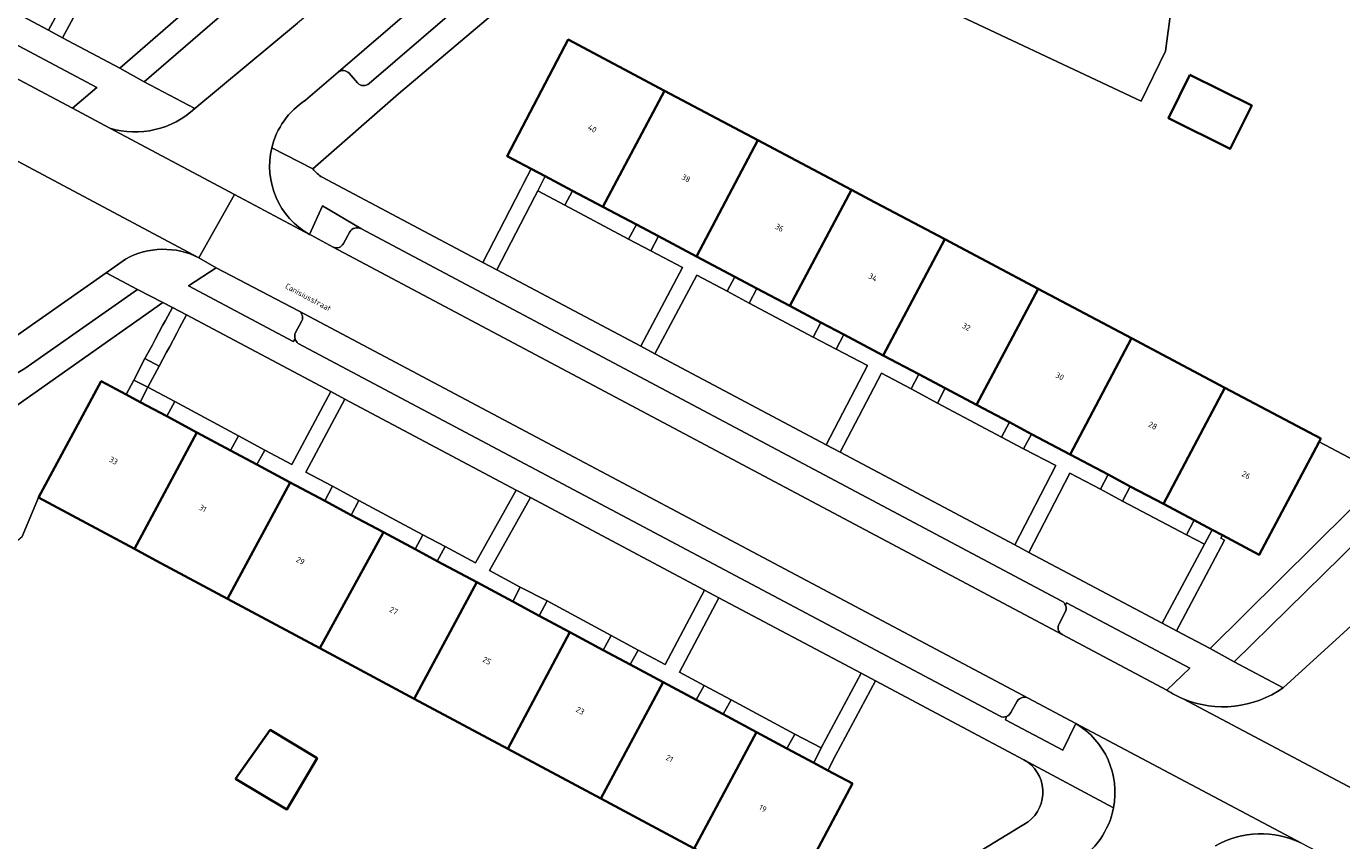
# Model space of a CAD drawing. Header units: metres. Extents: x 197700 to 204338, y 317132 to 325229.
# Tile 565 of 656: x 202543 to 202624, y 318663 to 318713. Entities that reach past the tile are written whole.
import ezdxf
from ezdxf.enums import TextEntityAlignment as Align

# ---------------------------------------------------------------- set-up
doc = ezdxf.new("R2010")
doc.units = ezdxf.units.M
for name, color, linetype, lineweight in [('B-WE-GR-BEPLANTING_CULTUUR_BODEMBEDEKKER-GV', 90, 'Continuous', 18), ('B-WE-GR-BEPLANTING_CULTUUR_HEESTERS-GV', 90, 'Continuous', 18), ('B-WE-GR-BEPLANTING_CULTUUR_ROOS-GV', 90, 'Continuous', 18), ('B-WE-OG-BEBOUWING-GV', 7, 'Continuous', 35), ('B-WE-OG-BEBOUWING-T18', 10, 'Continuous', 18), ('B-WE-OG-TERREIN_CULTUURSCHEIDING-GV', 7, 'Continuous', 18), ('B-WE-OG-TERREIN_ERF-GV', 7, 'Continuous', 18), ('B-WE-OG-TOPOGRAFIE-T18', 10, 'Continuous', 18), ('B-WE-VH-VERHARDING_ASFALT-GV', 252, 'Continuous', 18), ('B-WE-VH-VERHARDING_GESLOTEN-GV', 252, 'Continuous', 18), ('B-WE-VH-VERHARDING_OPEN-GV', 252, 'Continuous', 18), ('B-WE-VH-VERHARDING_STRAATBAKSTEEN-GV', 252, 'Continuous', 18), ('B-WE-VH-VERHARDING_TEGEL-GV', 252, 'Continuous', 18)]:
    doc.layers.add(name, color=color, linetype=linetype, lineweight=lineweight)
doc.styles.add('NLCS-ISO-M200-T18', font='NLCS-ISO.ttf', dxfattribs={"height": 0.36})

msp = doc.modelspace()

# ---------------------------------------------------------------- linework, layer by layer
at = {"layer": 'B-WE-GR-BEPLANTING_CULTUUR_BODEMBEDEKKER-GV'}
for points in [[(202563.355, 318700.689), (202560.955, 318702.117), (202560.157, 318700.325)], [(202562.262, 318699.769), (202562.662, 318700.479)], [(202560.157, 318700.325), (202560.248, 318700.275), (202561.629, 318699.535)]]:
    msp.add_lwpolyline(points, dxfattribs=at)
for points in [[(202562.662, 318700.479, -0.408354), (202563.355, 318700.689)], [(202561.629, 318699.535, 0.411933), (202562.262, 318699.769)]]:
    msp.add_lwpolyline(points, format="xyb", dxfattribs=at)
at = {"layer": 'B-WE-GR-BEPLANTING_CULTUUR_HEESTERS-GV'}
for points in [[(202559.185, 318715.667), (202558.848, 318716.078), (202562.767, 318719.369), (202561.977, 318720.315), (202549.861, 318709.833), (202553.014, 318708.171), (202559.41, 318713.482)], [(202539.734, 318711.189), (202545.4, 318708.187), (202546.9, 318709.484), (202540.103, 318713.099), (202539.976, 318712.969)], [(202559.468, 318695.577), (202554.341, 318698.243), (202552.625, 318697.117), (202559.135, 318693.662), (202559.261, 318693.805)], [(202541.189, 318691.457), (202541.322, 318691.303), (202542.42, 318691.967), (202549.429, 318696.906), (202547.478, 318697.943), (202540.725, 318693.206)], [(202559.262, 318694.187), (202559.682, 318694.943)], [(202628.755, 318682.515), (202627.777, 318683.542), (202617.747, 318673.701), (202620.789, 318672.092)], [(202607.22, 318676.796), (202606.842, 318676.078)], [(202613.546, 318671.942), (202614.975, 318673.314), (202607.302, 318677.372), (202607.248, 318677.228)], [(202620.789, 318672.092), (202625.962, 318676.797)], [(202607.027, 318675.405), (202607.03, 318675.404), (202613.546, 318671.942)], [(202604.229, 318671.253), (202603.827, 318670.554)], [(202607.892, 318669.86), (202604.923, 318671.451)], [(202603.562, 318670.296), (202603.511, 318670.097), (202607.064, 318668.195), (202607.892, 318669.86)]]:
    msp.add_lwpolyline(points, dxfattribs=at)
for points in [[(202559.682, 318694.943, 0.379023), (202559.468, 318695.577)], [(202559.261, 318693.805, -0.170156), (202559.262, 318694.187)], [(202607.248, 318677.228, -0.23141), (202607.22, 318676.796)], [(202606.842, 318676.078, 0.42802), (202607.027, 318675.405)], [(202604.923, 318671.451, 0.384858), (202604.229, 318671.253)], [(202603.827, 318670.554, -0.204689), (202603.562, 318670.296)]]:
    msp.add_lwpolyline(points, format="xyb", dxfattribs=at)
at = {"layer": 'B-WE-GR-BEPLANTING_CULTUUR_ROOS-GV'}
msp.add_lwpolyline([(202548.342, 318710.681), (202560.348, 318721.127), (202553.831, 318725.098), (202553.504, 318724.517), (202549.63, 318717.288), (202547.832, 318718.248), (202547.338, 318717.35), (202544.778, 318712.582)], close=True, dxfattribs=at)
at = {"layer": 'B-WE-OG-BEBOUWING-GV'}
for points in [[(202578.431, 318702.041), (202582.266, 318709.278), (202576.263, 318712.461), (202572.456, 318705.208), (202573.963, 318704.409), (202574.837, 318703.946), (202576.528, 318703.05)], [(202614.987, 318710.276), (202613.645, 318707.573), (202617.498, 318705.661), (202618.84, 318708.364)], [(202578.431, 318702.041), (202580.51, 318700.94), (202581.888, 318700.209), (202584.25, 318698.958), (202588.083, 318706.194), (202582.266, 318709.278)], [(202586.651, 318697.685), (202588.024, 318696.957), (202590.067, 318695.875), (202593.901, 318703.11), (202588.083, 318706.194), (202584.25, 318698.958)], [(202595.036, 318702.508), (202593.901, 318703.11), (202590.067, 318695.875), (202592.007, 318694.847), (202593.438, 318694.088), (202595.886, 318692.791), (202599.718, 318700.026)], [(202601.704, 318689.707), (202605.536, 318696.941), (202599.718, 318700.026), (202595.886, 318692.791), (202598.107, 318691.614), (202599.753, 318690.741)], [(202605.536, 318696.941), (202601.704, 318689.707), (202603.747, 318688.625), (202605.127, 318687.893), (202607.522, 318686.624), (202611.354, 318693.856)], [(202611.274, 318684.636), (202613.34, 318683.541), (202617.171, 318690.772), (202611.354, 318693.856), (202607.522, 318686.624), (202609.898, 318685.365)], [(202543.28, 318683.939), (202549.246, 318680.743), (202553.134, 318687.997), (202551.263, 318688.999), (202549.608, 318689.886), (202548.737, 318690.353), (202547.183, 318691.185)], [(202623.143, 318687.606), (202617.171, 318690.772), (202613.34, 318683.541), (202615.252, 318682.527), (202616.369, 318681.936), (202617.013, 318681.594), (202619.31, 318680.377), (202623.039, 318687.41)], [(202555.055, 318677.632), (202558.943, 318684.885), (202556.88, 318685.99), (202555.233, 318686.873), (202553.134, 318687.997), (202549.246, 318680.743), (202550.586, 318680.026)], [(202558.943, 318684.885), (202555.055, 318677.632), (202560.792, 318674.559), (202564.754, 318681.772), (202562.752, 318682.844), (202561.102, 318683.729)], [(202570.564, 318678.66), (202568.104, 318679.978), (202566.726, 318680.716), (202564.754, 318681.772), (202560.792, 318674.559), (202566.676, 318671.408)], [(202572.513, 318668.281), (202576.374, 318675.547), (202574.456, 318676.574), (202572.816, 318677.453), (202570.564, 318678.66), (202566.676, 318671.408)], [(202576.374, 318675.547), (202572.513, 318668.281), (202578.296, 318665.184), (202582.184, 318672.435), (202580.129, 318673.536), (202578.444, 318674.438)], [(202587.994, 318669.322), (202585.915, 318670.436), (202584.24, 318671.333), (202582.184, 318672.435), (202578.296, 318665.184), (202584.107, 318662.071)], [(202555.546, 318666.415), (202558.744, 318664.508), (202560.627, 318667.698), (202557.711, 318669.46)], [(202589.877, 318668.314), (202587.994, 318669.322), (202584.107, 318662.071), (202590.105, 318658.859), (202593.965, 318666.123), (202592.433, 318666.944), (202591.56, 318667.412)]]:
    msp.add_lwpolyline(points, close=True, dxfattribs=at)
at = {"layer": 'B-WE-OG-TERREIN_CULTUURSCHEIDING-GV'}
for points in [[(202546.469, 318717.817), (202545.092, 318718.552), (202541.125, 318720.668), (202539.496, 318721.536), (202537.434, 318722.636), (202534.903, 318717.848), (202543.899, 318713.051)], [(202576.048, 318702.144), (202574.368, 318703.037), (202574.178, 318702.689), (202571.824, 318698.114), (202580.783, 318693.358), (202583.39, 318698.258), (202581.409, 318699.299), (202580.022, 318700.031)], [(202592.954, 318693.172), (202591.52, 318693.936), (202587.542, 318696.047), (202586.159, 318696.783), (202584.273, 318697.78), (202581.654, 318692.895), (202592.323, 318687.231), (202594.897, 318692.153)], [(202551.026, 318696.084), (202536.415, 318685.8), (202538.638, 318682.625), (202540.467, 318680.012), (202542.265, 318681.511), (202543.28, 318683.939), (202547.183, 318691.185), (202548.737, 318690.353), (202549.219, 318691.259), (202549.9, 318692.592), (202550.368, 318693.457), (202550.538, 318693.785), (202551.006, 318694.653), (202551.173, 318694.965), (202551.61, 318695.774)], [(202552.486, 318695.309), (202552.052, 318694.504), (202551.882, 318694.176), (202551.426, 318693.306), (202551.242, 318692.988), (202550.786, 318692.12), (202550.091, 318690.809), (202551.76, 318689.912), (202555.733, 318687.78), (202557.374, 318686.898), (202559.06, 318685.992), (202561.476, 318690.534)], [(202604.091, 318680.984), (202606.627, 318685.924), (202604.632, 318686.979), (202603.259, 318687.703), (202599.265, 318689.827), (202597.624, 318690.712), (202595.774, 318691.679), (202593.194, 318686.769)], [(202562.361, 318690.064), (202559.93, 318685.524), (202561.582, 318684.637), (202563.228, 318683.762), (202567.216, 318681.623), (202568.602, 318680.886), (202570.484, 318679.866), (202573.029, 318684.398)], [(202617.013, 318681.594), (202616.917, 318681.418), (202617.148, 318681.289), (202616.746, 318680.526), (202614.157, 318675.64), (202616.24, 318674.534), (202627.096, 318685.26), (202623.039, 318687.41), (202619.31, 318680.377)], [(202615.887, 318681.03), (202614.767, 318681.619), (202610.785, 318683.711), (202609.419, 318684.456), (202607.519, 318685.451), (202604.964, 318680.52), (202613.269, 318676.111)], [(202584.753, 318678.172), (202573.907, 318683.932), (202571.362, 318679.396), (202573.281, 318678.361), (202574.958, 318677.496), (202578.933, 318675.336), (202580.619, 318674.441), (202582.295, 318673.546)], [(202592.029, 318668.342), (202594.509, 318672.99), (202585.645, 318677.698), (202583.192, 318673.068), (202584.741, 318672.241), (202586.418, 318671.342), (202590.385, 318669.202)]]:
    msp.add_lwpolyline(points, close=True, dxfattribs=at)
for points in [[(202595.404, 318672.515), (202592.915, 318667.864), (202592.433, 318666.944), (202593.965, 318666.123), (202590.105, 318658.859), (202586.927, 318653.216), (202600.394, 318660.978), (202603.21, 318662.708), (202604.909, 318663.738)], [(202604.65, 318667.604), (202595.404, 318672.515)]]:
    msp.add_lwpolyline(points, dxfattribs=at)
msp.add_lwpolyline([(202604.909, 318663.738, 0.540799), (202604.65, 318667.604)], format="xyb", dxfattribs=at)
at = {"layer": 'B-WE-OG-TERREIN_ERF-GV'}
for points in [[(202584.881, 318715.834), (202584.091, 318716.97), (202581.238, 318721.076), (202583.817, 318722.868), (202586.396, 318724.66), (202588.975, 318726.452), (202591.554, 318728.244), (202590.31, 318729.89), (202565.689, 318709.079), (202560.365, 318704.418)], [(202613.827, 318714.385), (202613.468, 318711.752), (202611.949, 318708.635), (202599.727, 318714.383)], [(202560.948, 318703.888), (202570.942, 318698.582), (202573.314, 318703.162), (202573.488, 318703.507), (202573.963, 318704.409), (202572.456, 318705.208), (202576.263, 318712.461), (202582.266, 318709.278), (202588.083, 318706.194), (202593.901, 318703.11), (202595.036, 318702.508), (202599.718, 318700.026), (202605.536, 318696.941), (202611.354, 318693.856), (202617.171, 318690.772), (202623.143, 318687.606), (202623.039, 318687.41), (202627.096, 318685.26)], [(202584.107, 318662.071), (202578.296, 318665.184), (202572.513, 318668.281), (202566.676, 318671.408), (202560.792, 318674.559), (202555.055, 318677.632), (202550.586, 318680.026), (202549.246, 318680.743), (202543.28, 318683.939), (202542.265, 318681.511)]]:
    msp.add_lwpolyline(points, dxfattribs=at)
for points in [[(202614.987, 318710.276), (202618.84, 318708.364), (202617.498, 318705.661), (202613.645, 318707.573)], [(202555.546, 318666.415), (202557.711, 318669.46), (202560.627, 318667.698), (202558.744, 318664.508)]]:
    msp.add_lwpolyline(points, close=True, dxfattribs=at)
msp.add_lwpolyline([(202560.365, 318704.418, 0.094086), (202560.948, 318703.888)], format="xyb", dxfattribs=at)
at = {"layer": 'B-WE-VH-VERHARDING_ASFALT-GV'}
msp.add_lwpolyline([(202539.496, 318706.192), (202553.269, 318698.871), (202555.485, 318702.809), (202547.708, 318706.943), (202545.4, 318708.187), (202539.734, 318711.189), (202517.763, 318722.871), (202516.872, 318723.357), (202495.018, 318734.999), (202493.703, 318735.75), (202491.538, 318731.838), (202492.886, 318731.055), (202514.707, 318719.373), (202515.633, 318718.888), (202537.534, 318707.227), (202537.641, 318707.17)], dxfattribs=at)
at = {"layer": 'B-WE-VH-VERHARDING_GESLOTEN-GV'}
msp.add_lwpolyline([(202591.554, 318728.244), (202594.407, 318724.138), (202595.193, 318723.006), (202593.932, 318722.129), (202594.293, 318721.436), (202596.529, 318718.984), (202598.843, 318718.013), (202600.047, 318715.155), (202599.727, 318714.383), (202611.949, 318708.635), (202613.468, 318711.752), (202613.827, 318714.385), (202613.514, 318715.152), (202610.389, 318719.734), (202609.596, 318719.194), (202607.862, 318718.012), (202603.785, 318715.233), (202600.553, 318720.008), (202600.366, 318720.285), (202598.953, 318722.385), (202594.36, 318729.209), (202592.453, 318731.701), (202590.31, 318729.89)], close=True, dxfattribs=at)
at = {"layer": 'B-WE-VH-VERHARDING_OPEN-GV'}
for points in [[(202543.899, 318713.051), (202544.778, 318712.582), (202547.338, 318717.35), (202547.832, 318718.248), (202546.957, 318718.716), (202546.469, 318717.817)], [(202574.368, 318703.037), (202574.837, 318703.946), (202573.963, 318704.409), (202573.488, 318703.507), (202573.314, 318703.162), (202570.942, 318698.582), (202571.824, 318698.114), (202574.178, 318702.689)], [(202574.368, 318703.037), (202576.048, 318702.144), (202576.528, 318703.05), (202574.837, 318703.946)], [(202580.51, 318700.94), (202578.431, 318702.041), (202576.528, 318703.05), (202576.048, 318702.144), (202580.022, 318700.031)], [(202581.409, 318699.299), (202581.888, 318700.209), (202580.51, 318700.94), (202580.022, 318700.031)], [(202584.25, 318698.958), (202581.888, 318700.209), (202581.409, 318699.299), (202583.39, 318698.258), (202580.783, 318693.358), (202581.654, 318692.895), (202584.273, 318697.78), (202586.159, 318696.783), (202586.651, 318697.685)], [(202588.024, 318696.957), (202586.651, 318697.685), (202586.159, 318696.783), (202587.542, 318696.047)], [(202590.067, 318695.875), (202588.024, 318696.957), (202587.542, 318696.047), (202591.52, 318693.936), (202592.007, 318694.847)], [(202550.786, 318692.12), (202551.242, 318692.988), (202551.426, 318693.306), (202551.882, 318694.176), (202552.052, 318694.504), (202552.486, 318695.309), (202551.61, 318695.774), (202551.173, 318694.965), (202551.006, 318694.653), (202550.538, 318693.785), (202550.368, 318693.457), (202549.9, 318692.592)], [(202592.954, 318693.172), (202593.438, 318694.088), (202592.007, 318694.847), (202591.52, 318693.936)], [(202593.438, 318694.088), (202592.954, 318693.172), (202594.897, 318692.153), (202592.323, 318687.231), (202593.194, 318686.769), (202595.774, 318691.679), (202597.624, 318690.712), (202598.107, 318691.614), (202595.886, 318692.791)], [(202549.9, 318692.592), (202549.219, 318691.259), (202550.091, 318690.809), (202550.786, 318692.12)], [(202598.107, 318691.614), (202597.624, 318690.712), (202599.265, 318689.827), (202599.753, 318690.741)], [(202550.091, 318690.809), (202549.219, 318691.259), (202548.737, 318690.353), (202549.608, 318689.886)], [(202551.76, 318689.912), (202550.091, 318690.809), (202549.608, 318689.886), (202551.263, 318688.999)], [(202601.704, 318689.707), (202599.753, 318690.741), (202599.265, 318689.827), (202603.259, 318687.703), (202603.747, 318688.625)], [(202553.134, 318687.997), (202555.233, 318686.873), (202555.733, 318687.78), (202551.76, 318689.912), (202551.263, 318688.999)], [(202561.582, 318684.637), (202559.93, 318685.524), (202562.361, 318690.064), (202561.476, 318690.534), (202559.06, 318685.992), (202557.374, 318686.898), (202556.88, 318685.99), (202558.943, 318684.885), (202561.102, 318683.729)], [(202603.747, 318688.625), (202603.259, 318687.703), (202604.632, 318686.979), (202605.127, 318687.893)], [(202557.374, 318686.898), (202555.733, 318687.78), (202555.233, 318686.873), (202556.88, 318685.99)], [(202604.632, 318686.979), (202606.627, 318685.924), (202604.091, 318680.984), (202604.964, 318680.52), (202607.519, 318685.451), (202609.419, 318684.456), (202609.898, 318685.365), (202607.522, 318686.624), (202605.127, 318687.893)], [(202609.898, 318685.365), (202609.419, 318684.456), (202610.785, 318683.711), (202611.274, 318684.636)], [(202563.228, 318683.762), (202561.582, 318684.637), (202561.102, 318683.729), (202562.752, 318682.844)], [(202568.104, 318679.978), (202570.564, 318678.66), (202572.816, 318677.453), (202573.281, 318678.361), (202571.362, 318679.396), (202573.907, 318683.932), (202573.029, 318684.398), (202570.484, 318679.866), (202568.602, 318680.886)], [(202613.34, 318683.541), (202611.274, 318684.636), (202610.785, 318683.711), (202614.767, 318681.619), (202615.252, 318682.527)], [(202566.726, 318680.716), (202567.216, 318681.623), (202563.228, 318683.762), (202562.752, 318682.844), (202564.754, 318681.772)], [(202614.767, 318681.619), (202615.887, 318681.03), (202616.369, 318681.936), (202615.252, 318682.527)], [(202614.157, 318675.64), (202616.746, 318680.526), (202617.148, 318681.289), (202616.917, 318681.418), (202617.013, 318681.594), (202616.369, 318681.936), (202615.887, 318681.03), (202613.269, 318676.111)], [(202567.216, 318681.623), (202566.726, 318680.716), (202568.104, 318679.978), (202568.602, 318680.886)], [(202572.816, 318677.453), (202574.456, 318676.574), (202574.958, 318677.496), (202573.281, 318678.361)], [(202585.645, 318677.698), (202584.753, 318678.172), (202582.295, 318673.546), (202580.619, 318674.441), (202580.129, 318673.536), (202582.184, 318672.435), (202584.24, 318671.333), (202584.741, 318672.241), (202583.192, 318673.068)], [(202576.374, 318675.547), (202578.444, 318674.438), (202578.933, 318675.336), (202574.958, 318677.496), (202574.456, 318676.574)], [(202580.619, 318674.441), (202578.933, 318675.336), (202578.444, 318674.438), (202580.129, 318673.536)], [(202594.509, 318672.99), (202592.029, 318668.342), (202591.56, 318667.412), (202592.433, 318666.944), (202592.915, 318667.864), (202595.404, 318672.515)], [(202584.24, 318671.333), (202585.915, 318670.436), (202586.418, 318671.342), (202584.741, 318672.241)], [(202587.994, 318669.322), (202589.877, 318668.314), (202590.385, 318669.202), (202586.418, 318671.342), (202585.915, 318670.436)], [(202592.029, 318668.342), (202590.385, 318669.202), (202589.877, 318668.314), (202591.56, 318667.412)]]:
    msp.add_lwpolyline(points, close=True, dxfattribs=at)
at = {"layer": 'B-WE-VH-VERHARDING_STRAATBAKSTEEN-GV'}
for points in [[(202557.8, 318705.727), (202560.365, 318704.418), (202565.689, 318709.079), (202590.31, 318729.89), (202592.453, 318731.701), (202594.002, 318732.889), (202594.804, 318733.504), (202602.189, 318739.166), (202603.01, 318739.768), (202603.817, 318740.361), (202605.016, 318741.24), (202608.45, 318743.707), (202612.024, 318746.222), (202612.85, 318746.804), (202613.916, 318747.554), (202612.709, 318749.196), (202610.511, 318747.658)], [(202553.014, 318708.171), (202549.861, 318709.833), (202548.342, 318710.681), (202544.778, 318712.582), (202543.899, 318713.051), (202534.903, 318717.848), (202534.027, 318718.316), (202523.898, 318723.718), (202523.011, 318724.191), (202512.416, 318729.841), (202511.537, 318730.31), (202501.957, 318735.419), (202501.078, 318735.888), (202496.046, 318738.572)], [(202570.638, 318722.825), (202559.41, 318713.482), (202553.014, 318708.171)], [(202559.899, 318708.681), (202561.937, 318710.429), (202568.421, 318716.029)], [(202568.421, 318716.029), (202561.937, 318710.429)], [(202563.859, 318709.722), (202570.343, 318715.322)], [(202570.343, 318715.322), (202563.859, 318709.722)], [(202539.976, 318712.969), (202540.103, 318713.099), (202546.9, 318709.484), (202545.4, 318708.187), (202547.708, 318706.943)], [(202561.937, 318710.429), (202559.899, 318708.681)], [(202562.614, 318710.374), (202563.145, 318709.76)], [(202563.145, 318709.76), (202562.614, 318710.374)], [(202547.708, 318706.943), (202555.485, 318702.809), (202560.157, 318700.325)], [(202553.269, 318698.871), (202539.496, 318706.192)], [(202560.365, 318704.418), (202557.8, 318705.727)], [(202620.789, 318672.092), (202617.747, 318673.701), (202616.24, 318674.534), (202614.157, 318675.64), (202613.269, 318676.111), (202604.964, 318680.52), (202604.091, 318680.984), (202593.194, 318686.769), (202592.323, 318687.231), (202581.654, 318692.895), (202580.783, 318693.358), (202571.824, 318698.114), (202570.942, 318698.582), (202560.948, 318703.888)], [(202613.546, 318671.942), (202607.03, 318675.404), (202607.027, 318675.405), (202561.629, 318699.535), (202560.248, 318700.275), (202560.157, 318700.325), (202555.485, 318702.809), (202553.269, 318698.871), (202554.341, 318698.243), (202559.468, 318695.577), (202604.923, 318671.451), (202607.892, 318669.86), (202621.934, 318662.405), (202625.594, 318660.498), (202625.86, 318660.359), (202627.151, 318659.639), (202627.235, 318659.595)], [(202560.157, 318700.325), (202560.955, 318702.117), (202563.355, 318700.689), (202607.012, 318677.483)], [(202562.662, 318700.479), (202562.262, 318699.769)], [(202607.012, 318677.483), (202563.355, 318700.689)], [(202554.341, 318698.243), (202553.269, 318698.871)], [(202561.629, 318699.535), (202607.027, 318675.405)], [(202521.679, 318684.196), (202506.75, 318673.663), (202505.739, 318672.949), (202505.627, 318672.87), (202499.997, 318668.915), (202498.984, 318668.15), (202493.765, 318664.515), (202493.673, 318664.451), (202492.837, 318663.866), (202487.854, 318660.344), (202489.903, 318657.494), (202510.324, 318671.834), (202512.326, 318673.217), (202540.725, 318693.206), (202547.478, 318697.943), (202548.687, 318698.794)], [(202548.687, 318698.794), (202547.478, 318697.943), (202549.429, 318696.906), (202551.026, 318696.084), (202551.61, 318695.774), (202552.486, 318695.309), (202561.476, 318690.534), (202562.361, 318690.064), (202573.029, 318684.398), (202573.907, 318683.932), (202584.753, 318678.172), (202585.645, 318677.698), (202594.509, 318672.99), (202595.404, 318672.515), (202604.65, 318667.604), (202610.234, 318664.615)], [(202559.261, 318693.805), (202559.135, 318693.662), (202552.625, 318697.117), (202554.341, 318698.243)], [(202490.994, 318655.977), (202492.019, 318654.551), (202492.875, 318655.153), (202524.565, 318677.459), (202525.879, 318678.383), (202528.68, 318680.355), (202536.415, 318685.8), (202551.026, 318696.084), (202549.429, 318696.906), (202542.42, 318691.967), (202541.322, 318691.303), (202541.189, 318691.457)], [(202604.923, 318671.451), (202559.468, 318695.577)], [(202559.682, 318694.943), (202559.262, 318694.187)], [(202559.454, 318693.538), (202603.161, 318670.324)], [(202603.161, 318670.324), (202559.454, 318693.538)], [(202643.384, 318692.658), (202633.794, 318683.909), (202633.04, 318683.262), (202629.312, 318679.811), (202625.962, 318676.797), (202620.789, 318672.092)], [(202606.842, 318676.078), (202607.22, 318676.796)], [(202607.248, 318677.228), (202607.302, 318677.372), (202614.975, 318673.314), (202613.546, 318671.942)], [(202603.827, 318670.554), (202604.229, 318671.253)], [(202627.235, 318659.595), (202653.283, 318645.92), (202655.354, 318649.809), (202629.289, 318663.531), (202627.998, 318664.304), (202627.919, 318664.342), (202627.571, 318664.512), (202614.558, 318671.406)], [(202614.558, 318671.406), (202627.571, 318664.512)], [(202607.892, 318669.86), (202607.064, 318668.195), (202603.511, 318670.097), (202603.562, 318670.296)], [(202621.934, 318662.405), (202607.892, 318669.86)], [(202610.234, 318664.615), (202604.65, 318667.604)], [(202604.909, 318663.738), (202603.21, 318662.708), (202600.394, 318660.978), (202586.927, 318653.216), (202575.255, 318646.489)]]:
    msp.add_lwpolyline(points, dxfattribs=at)
for points in [[(202561.937, 318710.429, -0.382806), (202562.614, 318710.374)], [(202562.614, 318710.374, 0.382806), (202561.937, 318710.429)], [(202563.145, 318709.76, 0.395186), (202563.859, 318709.722)], [(202563.859, 318709.722, -0.395186), (202563.145, 318709.76)], [(202559.899, 318708.681, 0.192441), (202557.8, 318705.727)], [(202557.8, 318705.727, -0.192441), (202559.899, 318708.681)], [(202553.014, 318708.171, -0.265008), (202547.708, 318706.943)], [(202547.708, 318706.943, 0.265008), (202553.014, 318708.171)], [(202557.8, 318705.727, 0.336128), (202560.157, 318700.325)], [(202560.157, 318700.325, -0.336128), (202557.8, 318705.727)], [(202560.948, 318703.888, -0.094086), (202560.365, 318704.418)], [(202563.355, 318700.689, 0.408354), (202562.662, 318700.479)], [(202562.262, 318699.769, -0.411933), (202561.629, 318699.535)], [(202553.269, 318698.871, 0.248599), (202548.687, 318698.794)], [(202548.687, 318698.794, -0.248599), (202553.269, 318698.871)], [(202559.468, 318695.577, -0.379023), (202559.682, 318694.943)], [(202559.262, 318694.187, 0.170156), (202559.261, 318693.805)], [(202559.261, 318693.805, 0.147507), (202559.454, 318693.538)], [(202559.454, 318693.538, -0.147507), (202559.261, 318693.805)], [(202607.248, 318677.228, 0.173093), (202607.012, 318677.483)], [(202607.012, 318677.483, -0.173093), (202607.248, 318677.228)], [(202607.22, 318676.796, 0.23141), (202607.248, 318677.228)], [(202607.027, 318675.405, -0.42802), (202606.842, 318676.078)], [(202613.546, 318671.942, 0.04458), (202614.558, 318671.406)], [(202614.558, 318671.406, -0.04458), (202613.546, 318671.942)], [(202614.558, 318671.406, 0.25958), (202620.789, 318672.092)], [(202620.789, 318672.092, -0.25958), (202614.558, 318671.406)], [(202604.229, 318671.253, -0.384858), (202604.923, 318671.451)], [(202603.161, 318670.324, 0.224219), (202603.562, 318670.296)], [(202603.562, 318670.296, -0.224219), (202603.161, 318670.324)], [(202603.562, 318670.296, 0.204689), (202603.827, 318670.554)], [(202607.892, 318669.86, -0.314886), (202610.234, 318664.615)], [(202610.234, 318664.615, 0.314886), (202607.892, 318669.86)], [(202604.65, 318667.604, -0.540799), (202604.909, 318663.738)], [(202610.234, 318664.615, -0.218532), (202607.802, 318661.212)], [(202607.802, 318661.212, 0.218532), (202610.234, 318664.615)], [(202616.575, 318662.247, -0.251524), (202621.934, 318662.405)], [(202621.934, 318662.405, 0.251524), (202616.575, 318662.247)]]:
    msp.add_lwpolyline(points, format="xyb", dxfattribs=at)
at = {"layer": 'B-WE-VH-VERHARDING_TEGEL-GV'}
for points in [[(202560.348, 318721.127), (202548.342, 318710.681), (202549.861, 318709.833), (202561.977, 318720.315)], [(202648.675, 318705.137), (202646.488, 318703.256), (202642.105, 318699.3), (202641.243, 318698.522), (202640.283, 318697.656), (202638.608, 318696.144), (202633.404, 318691.282), (202627.364, 318685.524), (202627.096, 318685.26), (202616.24, 318674.534), (202617.747, 318673.701), (202627.777, 318683.542), (202628.755, 318682.515)]]:
    msp.add_lwpolyline(points, dxfattribs=at)

# ---------------------------------------------------------------- texts
at = {"layer": 'B-WE-OG-BEBOUWING-T18', "style": 'NLCS-ISO-M200-T18'}
for s, rotation, p in [('40', 332.1, (202577.767, 318706.92)), ('38', 332.1, (202583.609, 318703.824)), ('36', 332.1, (202589.421, 318700.744)), ('34', 332.1, (202595.245, 318697.657)), ('32', 332.1, (202601.063, 318694.574)), ('30', 332.1, (202606.882, 318691.49)), ('28', 332.1, (202612.676, 318688.42)), ('33', 331.9, (202547.945, 318686.239)), ('26', 332.1, (202618.489, 318685.339)), ('31', 331.8, (202553.506, 318683.26)), ('29', 331.8, (202559.586, 318680.003)), ('27', 331.9, (202565.397, 318676.89)), ('25', 331.9, (202571.206, 318673.777)), ('23', 331.9, (202577.016, 318670.665)), ('21', 331.9, (202582.579, 318667.685)), ('19', 331.9, (202588.389, 318664.573))]:
    msp.add_text(s, height=0.36, rotation=rotation, dxfattribs=at).set_placement(p, align=Align.MIDDLE)
at = {"layer": 'B-WE-OG-TOPOGRAFIE-T18', "style": 'NLCS-ISO-M200-T18'}
msp.add_text('Canisiusstraat', height=0.36, rotation=332, dxfattribs=at).set_placement((202560.07, 318696.415), align=Align.MIDDLE)

doc.saveas('drawing.dxf')
